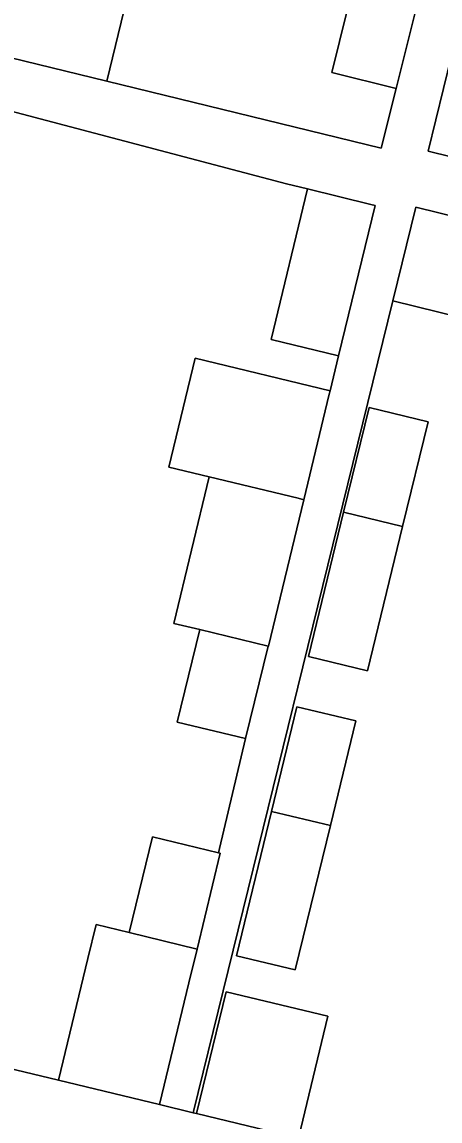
# Model space of a CAD drawing. Extents: x 162803 to 163818, y 381639 to 382475.
# Drawn here: x 163691.31 to 163707.57, y 382022 to 382064.77 of the extents above; entities that cross this region are included whole.
import ezdxf

# ---------------------------------------------------------------- set-up
doc = ezdxf.new("R2010")
doc.units = 0
for name, color, linetype in [('IMGEO_Erf', 7, 'Continuous'), ('IMGEO_Muur', 7, 'Continuous'), ('IMGEO_Pand', 7, 'Continuous'), ('IMGEO_Voetpad_open', 7, 'Continuous')]:
    doc.layers.add(name, color=color, linetype=linetype)

msp = doc.modelspace()

# ---------------------------------------------------------------- linework, layer by layer
at = {"layer": 'IMGEO_Erf'}
for points in [[(163696.065, 382068.463), (163694.619, 382062.46), (163705.283, 382059.856), (163705.863, 382062.18), (163703.361, 382062.804), (163704.279, 382066.484)], [(163683.81, 382025.721), (163692.735, 382023.582), (163693.881, 382028.321), (163694.2, 382029.639), (163695.485, 382029.328), (163696.387, 382033.059), (163698.957, 382032.437), (163698.995, 382032.602), (163700.013, 382036.879), (163697.355, 382037.522), (163698.226, 382041.12), (163697.219, 382041.363), (163698.593, 382047.065), (163697.029, 382047.441), (163698.052, 382051.68), (163703.3, 382050.416), (163703.631, 382051.776), (163701.003, 382052.409), (163702.417, 382058.271), (163701.599, 382058.473), (163688.527, 382061.917)]]:
    msp.add_lwpolyline(points, dxfattribs=at)
for points in [[(163716.219, 382042.912), (163717.95, 382042.495), (163719.308, 382048.131), (163721.678, 382047.643), (163723.103, 382053.527), (163709.32, 382056.904), (163708.422, 382053.255), (163705.732, 382053.917), (163697.972, 382022.317), (163698.108, 382022.284), (163699.256, 382027.029), (163703.216, 382026.071), (163702.069, 382021.326), (163714.623, 382018.287), (163715.794, 382023.148), (163716.064, 382024.268), (163712.109, 382025.22), (163713.509, 382031.036), (163717.465, 382030.084), (163718.867, 382035.901), (163714.769, 382036.887)], [(163706.117, 382045.136), (163704.751, 382039.516), (163702.458, 382040.073), (163703.822, 382045.689), (163704.813, 382049.764), (163707.106, 382049.207)], [(163703.311, 382033.492), (163701.945, 382027.874), (163699.652, 382028.431), (163701.016, 382034.044), (163702.007, 382038.122), (163704.3, 382037.565)]]:
    msp.add_lwpolyline(points, close=True, dxfattribs=at)
at = {"layer": 'IMGEO_Muur'}
msp.add_lwpolyline([(163683.81, 382025.721), (163692.735, 382023.582)], dxfattribs=at)
at = {"layer": 'IMGEO_Pand'}
for points in [[(163696.065, 382068.463), (163692.292, 382069.372), (163685, 382071.129), (163683.553, 382065.162), (163690.839, 382063.383), (163694.619, 382062.46)], [(163706.787, 382065.879), (163704.279, 382066.484), (163703.361, 382062.804), (163705.863, 382062.18)], [(163710.698, 382062.732), (163708.008, 382063.394), (163707.11, 382059.745), (163709.801, 382059.083)], [(163705.054, 382057.621), (163704.886, 382057.662), (163702.417, 382058.271), (163701.003, 382052.409), (163703.631, 382051.776)], [(163709.32, 382056.904), (163706.629, 382057.566), (163705.732, 382053.917), (163708.422, 382053.255)], [(163703.3, 382050.416), (163698.052, 382051.68), (163697.029, 382047.441), (163698.593, 382047.065), (163702.054, 382046.231), (163702.278, 382046.177), (163703.267, 382050.28)], [(163703.822, 382045.689), (163706.117, 382045.136), (163707.106, 382049.207), (163704.813, 382049.764)], [(163702.278, 382046.177), (163702.054, 382046.231), (163698.593, 382047.065), (163697.219, 382041.363), (163698.226, 382041.12), (163700.884, 382040.479), (163700.904, 382040.475)], [(163703.822, 382045.689), (163702.458, 382040.073), (163704.751, 382039.516), (163706.117, 382045.136)], [(163698.226, 382041.12), (163697.355, 382037.522), (163700.013, 382036.879), (163700.884, 382040.479)], [(163703.311, 382033.492), (163704.3, 382037.565), (163702.007, 382038.122), (163701.016, 382034.044)], [(163703.311, 382033.492), (163701.016, 382034.044), (163699.652, 382028.431), (163701.945, 382027.874)], [(163698.957, 382032.437), (163696.387, 382033.059), (163695.485, 382029.328), (163698.125, 382028.689), (163699.027, 382032.42)], [(163697.806, 382027.372), (163698.125, 382028.689), (163695.485, 382029.328), (163694.2, 382029.639), (163693.881, 382028.321), (163692.735, 382023.582), (163696.66, 382022.633)], [(163699.256, 382027.029), (163698.108, 382022.284), (163702.069, 382021.326), (163703.216, 382026.071)]]:
    msp.add_lwpolyline(points, close=True, dxfattribs=at)
at = {"layer": 'IMGEO_Voetpad_open'}
for points in [[(163706.787, 382065.879), (163705.863, 382062.18), (163705.283, 382059.856), (163694.619, 382062.46), (163690.839, 382063.383), (163683.553, 382065.162)], [(163709.801, 382059.083), (163707.11, 382059.745), (163708.008, 382063.394)], [(163688.527, 382061.917), (163701.599, 382058.473), (163702.417, 382058.271), (163704.886, 382057.662), (163705.054, 382057.621), (163703.631, 382051.776), (163703.3, 382050.416), (163703.267, 382050.28), (163702.278, 382046.177), (163700.904, 382040.475), (163700.884, 382040.479), (163700.013, 382036.879), (163698.995, 382032.602), (163698.957, 382032.437), (163699.027, 382032.42), (163698.125, 382028.689), (163697.806, 382027.372), (163696.66, 382022.633), (163697.972, 382022.317), (163705.732, 382053.917), (163706.629, 382057.566), (163709.32, 382056.904)], [(163698.108, 382022.284), (163697.972, 382022.317), (163696.66, 382022.633), (163692.735, 382023.582), (163683.81, 382025.721), (163679.969, 382026.641), (163672.578, 382028.412), (163669.288, 382029.21)], [(163669.583, 382026.068), (163671.65, 382025.532), (163672.041, 382025.43), (163691.087, 382020.869), (163692.815, 382020.484), (163696.4, 382019.614), (163696.893, 382019.494), (163700.373, 382018.649), (163722.135, 382013.324), (163724.844, 382012.666), (163725.61, 382015.642), (163722.024, 382016.504), (163714.623, 382018.287), (163702.069, 382021.326), (163698.108, 382022.284)]]:
    msp.add_lwpolyline(points, dxfattribs=at)

doc.saveas('drawing.dxf')
